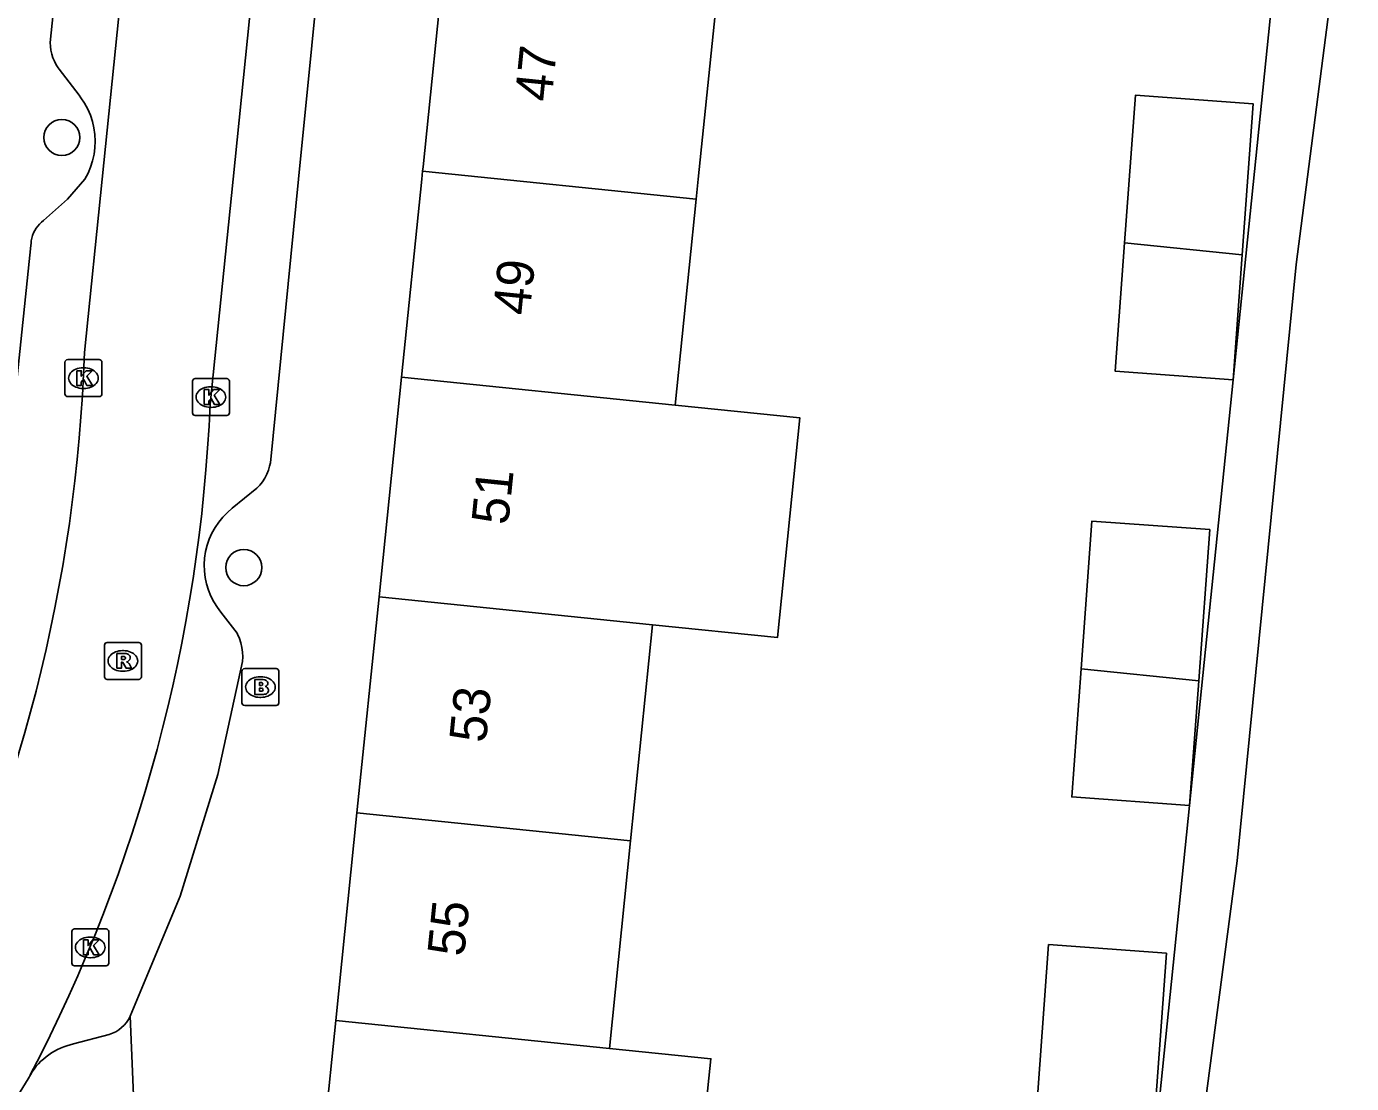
# Model space of a CAD drawing. Extents: x 160861 to 161308, y 384024 to 384878.
# Drawn here: x 161174.36 to 161210.23, y 384475.52 to 384504.13 of the extents above; entities that cross this region are included whole.
import ezdxf

# ---------------------------------------------------------------- set-up
doc = ezdxf.new("R2010")
doc.units = 0
for name, color, linetype in [('IMGEO_Boom', 7, 'Continuous'), ('IMGEO_Brandkraan', 7, 'Continuous'), ('IMGEO_Kolk', 7, 'Continuous'), ('IMGEO_Pand', 7, 'Continuous'), ('IMGEO_Pand_nummerreeks', 7, 'Continuous'), ('IMGEO_Rijbaan_lokaal_open', 7, 'Continuous'), ('IMGEO_Rioolput', 7, 'Continuous'), ('IMGEO_Voetpad_open', 7, 'Continuous')]:
    doc.layers.add(name, color=color, linetype=linetype)

msp = doc.modelspace()

# ---------------------------------------------------------------- linework, layer by layer
at = {"layer": 'IMGEO_Boom'}
for centre in [(161175.315, 384501.122), (161180.241, 384489.481)]:
    msp.add_circle(centre, 0.489, dxfattribs=at)
at = {"layer": 'IMGEO_Brandkraan'}
for p, q in [((161180.191, 384485.823), (161180.191, 384486.675)), ((161180.266, 384486.749), (161181.118, 384486.749)), ((161181.192, 384486.675), (161181.192, 384485.823)), ((161180.679, 384486.529), (161180.704, 384486.529)), ((161180.702, 384485.969), (161180.677, 384485.969)), ((161181.118, 384485.749), (161180.266, 384485.749))]:
    msp.add_line(p, q, dxfattribs=at)
for points in [[(161180.191, 384485.823), (161180.191, 384486.675)], [(161180.266, 384486.749), (161181.118, 384486.749)], [(161181.192, 384486.675), (161181.192, 384485.823)], [(161180.539, 384486.449), (161180.539, 384486.049), (161180.752, 384486.049)], [(161180.77, 384486.449), (161180.539, 384486.449)], [(161180.718, 384486.368), (161180.664, 384486.368), (161180.664, 384486.292)], [(161180.664, 384486.292), (161180.717, 384486.292)], [(161180.726, 384486.216), (161180.664, 384486.216), (161180.664, 384486.135)], [(161180.664, 384486.135), (161180.726, 384486.135)], [(161181.118, 384485.749), (161180.266, 384485.749)]]:
    msp.add_lwpolyline(points, dxfattribs=at)
for centre, radius, start, end in [((161180.268, 384486.673), 0.0765, 91.552, 178.448), ((161180.268, 384486.673), 0.0765, 91.552, 178.448), ((161181.116, 384486.673), 0.0765, 1.552, 88.448), ((161181.116, 384486.673), 0.0765, 1.552, 88.448), ((161180.719, 384486.33), 0.0379, 267.8285, 90.9355), ((161180.727, 384486.175), 0.0404, 269.8759, 90.5077), ((161180.774, 384486.304), 0.145, 59.4692, 91.5367), ((161180.799, 384486.351), 0.0922, 285.5137, 58.1501), ((161180.804, 384486.159), 0.105, 301.3115, 78.989), ((161180.758, 384486.3), 0.251, 268.6676, 293.5347), ((161180.268, 384485.825), 0.0765, 181.552, 268.448), ((161180.268, 384485.825), 0.0765, 181.552, 268.448), ((161181.116, 384485.825), 0.0765, 271.552, 358.448), ((161181.116, 384485.825), 0.0765, 271.552, 358.448)]:
    msp.add_arc(centre, radius, start, end, dxfattribs=at)
for centre, major_axis, ratio, start_param, end_param in [((161180.678, 384486.249), (-0.387, 0.002), 0.722429, 4.712389, 7.853982), ((161180.703, 384486.249), (-0.39, 0.002), 0.717154, 1.570796, 4.712389)]:
    msp.add_ellipse(centre, major_axis=major_axis, ratio=ratio, start_param=start_param, end_param=end_param, dxfattribs=at)
at = {"layer": 'IMGEO_Kolk'}
for p, q in [((161175.4, 384494.185), (161175.4, 384495.037)), ((161175.475, 384495.111), (161176.327, 384495.111)), ((161175.888, 384494.891), (161175.913, 384494.891)), ((161176.401, 384495.037), (161176.401, 384494.185)), ((161178.852, 384493.673), (161178.852, 384494.525)), ((161178.927, 384494.599), (161179.779, 384494.599)), ((161179.853, 384494.525), (161179.853, 384493.673)), ((161176.327, 384494.111), (161175.475, 384494.111)), ((161175.911, 384494.331), (161175.886, 384494.331)), ((161179.34, 384494.379), (161179.365, 384494.379)), ((161179.363, 384493.819), (161179.338, 384493.819)), ((161179.779, 384493.599), (161178.927, 384493.599)), ((161175.585, 384478.777), (161175.585, 384479.629)), ((161175.66, 384479.703), (161176.512, 384479.703)), ((161176.073, 384479.483), (161176.098, 384479.483)), ((161176.586, 384479.629), (161176.586, 384478.777)), ((161176.512, 384478.703), (161175.66, 384478.703)), ((161176.096, 384478.923), (161176.071, 384478.923))]:
    msp.add_line(p, q, dxfattribs=at)
for points in [[(161175.4, 384494.185), (161175.4, 384495.037)], [(161175.475, 384495.111), (161176.327, 384495.111)], [(161176.401, 384495.037), (161176.401, 384494.185)], [(161175.721, 384494.811), (161175.844, 384494.811), (161175.844, 384494.66), (161175.974, 384494.811), (161176.138, 384494.811), (161175.992, 384494.66), (161176.145, 384494.411), (161175.993, 384494.411), (161175.908, 384494.575), (161175.844, 384494.508), (161175.844, 384494.411), (161175.721, 384494.411), (161175.721, 384494.811)], [(161178.852, 384493.673), (161178.852, 384494.525)], [(161178.927, 384494.599), (161179.779, 384494.599)], [(161179.853, 384494.525), (161179.853, 384493.673)], [(161176.327, 384494.111), (161175.475, 384494.111)], [(161179.173, 384494.299), (161179.296, 384494.299), (161179.296, 384494.148), (161179.426, 384494.299), (161179.59, 384494.299), (161179.444, 384494.148), (161179.597, 384493.899), (161179.445, 384493.899), (161179.36, 384494.063), (161179.296, 384493.996), (161179.296, 384493.899), (161179.173, 384493.899), (161179.173, 384494.299)], [(161179.779, 384493.599), (161178.927, 384493.599)], [(161175.585, 384478.777), (161175.585, 384479.629)], [(161175.66, 384479.703), (161176.512, 384479.703)], [(161175.906, 384479.403), (161176.029, 384479.403), (161176.029, 384479.252), (161176.159, 384479.403), (161176.323, 384479.403), (161176.177, 384479.252), (161176.33, 384479.003), (161176.178, 384479.003), (161176.093, 384479.167), (161176.029, 384479.1), (161176.029, 384479.003), (161175.906, 384479.003), (161175.906, 384479.403)], [(161176.586, 384479.629), (161176.586, 384478.777)], [(161176.512, 384478.703), (161175.66, 384478.703)]]:
    msp.add_lwpolyline(points, dxfattribs=at)
for centre, start, end in [((161175.477, 384495.035), 91.552, 178.448), ((161175.477, 384495.035), 91.552, 178.448), ((161176.325, 384495.035), 1.552, 88.448), ((161176.325, 384495.035), 1.552, 88.448), ((161178.929, 384494.523), 91.552, 178.448), ((161178.929, 384494.523), 91.552, 178.448), ((161179.777, 384494.523), 1.552, 88.448), ((161179.777, 384494.523), 1.552, 88.448), ((161175.477, 384494.187), 181.552, 268.448), ((161175.477, 384494.187), 181.552, 268.448), ((161176.325, 384494.187), 271.552, 358.448), ((161176.325, 384494.187), 271.552, 358.448), ((161178.929, 384493.675), 181.552, 268.448), ((161178.929, 384493.675), 181.552, 268.448), ((161179.777, 384493.675), 271.552, 358.448), ((161179.777, 384493.675), 271.552, 358.448), ((161175.662, 384479.627), 91.552, 178.448), ((161175.662, 384479.627), 91.552, 178.448), ((161176.51, 384479.627), 1.552, 88.448), ((161176.51, 384479.627), 1.552, 88.448), ((161175.662, 384478.779), 181.552, 268.448), ((161175.662, 384478.779), 181.552, 268.448), ((161176.51, 384478.779), 271.552, 358.448), ((161176.51, 384478.779), 271.552, 358.448)]:
    msp.add_arc(centre, 0.0765, start, end, dxfattribs=at)
for centre, major_axis, ratio, start_param, end_param in [((161175.887, 384494.611), (-0.387, 0.002), 0.722429, 4.712389, 7.853982), ((161175.912, 384494.611), (-0.39, 0.002), 0.717154, 1.570796, 4.712389), ((161179.339, 384494.099), (-0.387, 0.002), 0.722429, 4.712389, 7.853982), ((161179.364, 384494.099), (-0.39, 0.002), 0.717154, 1.570796, 4.712389), ((161176.072, 384479.203), (-0.387, 0.002), 0.722429, 4.712389, 7.853982), ((161176.097, 384479.203), (-0.39, 0.002), 0.717154, 1.570796, 4.712389)]:
    msp.add_ellipse(centre, major_axis=major_axis, ratio=ratio, start_param=start_param, end_param=end_param, dxfattribs=at)
at = {"layer": 'IMGEO_Pand'}
for points in [[(161185.083, 384500.212), (161185.095, 384500.333), (161185.684, 384506.093)], [(161192.489, 384499.455), (161192.545, 384500), (161193.091, 384505.336)], [(161204.089, 384498.269), (161204.381, 384502.267), (161207.57, 384502.034), (161207.271, 384497.944)], [(161184.513, 384494.637), (161185.061, 384500), (161185.083, 384500.212)], [(161185.083, 384500.212), (161192.489, 384499.455)], [(161192.489, 384499.455), (161191.919, 384493.88)], [(161207.023, 384494.563), (161203.835, 384494.797), (161204.089, 384498.269)], [(161207.271, 384497.944), (161204.089, 384498.269)], [(161207.271, 384497.944), (161207.023, 384494.563)], [(161183.904, 384488.688), (161184.513, 384494.637)], [(161191.919, 384493.88), (161184.513, 384494.637)], [(161191.311, 384487.931), (161194.687, 384487.586), (161195.296, 384493.535), (161191.919, 384493.88)], [(161202.911, 384486.745), (161203.203, 384490.743), (161206.392, 384490.51), (161206.093, 384486.42)], [(161183.307, 384482.845), (161183.904, 384488.688)], [(161191.311, 384487.931), (161183.904, 384488.688)], [(161190.714, 384482.088), (161191.311, 384487.931)], [(161205.845, 384483.039), (161202.657, 384483.273), (161202.911, 384486.745)], [(161206.093, 384486.42), (161202.911, 384486.745)], [(161206.093, 384486.42), (161205.845, 384483.039)], [(161182.732, 384477.224), (161183.307, 384482.845)], [(161183.307, 384482.845), (161190.714, 384482.088)], [(161190.139, 384476.467), (161190.714, 384482.088)], [(161201.739, 384475.281), (161202.031, 384479.279), (161205.22, 384479.046), (161204.921, 384474.956)], [(161182.138, 384471.416), (161182.732, 384477.224)], [(161182.732, 384477.224), (161190.139, 384476.467)], [(161189.545, 384470.658), (161189.88, 384473.93), (161192.628, 384473.649), (161192.888, 384476.186), (161190.139, 384476.467)]]:
    msp.add_lwpolyline(points, dxfattribs=at)
at = {"layer": 'IMGEO_Rijbaan_lokaal_open'}
for points in [[(161178.506, 384520.519), (161176.411, 384500), (161175.931, 384495.301)], [(161179.332, 384493.905), (161179.952, 384500), (161182.004, 384520.149)], [(161172.646, 384472.807), (161174.408, 384475.649), (161174.464, 384475.756)]]:
    msp.add_lwpolyline(points, dxfattribs=at)
for centre, radius, start, end in [((161132.828, 384496.796), 43.128, 333.3705, 358.0135), ((161136.163, 384495.756), 43.208, 332.4265, 357.5441)]:
    msp.add_arc(centre, radius, start, end, dxfattribs=at)
at = {"layer": 'IMGEO_Rioolput'}
for p, q in [((161176.47, 384486.53), (161176.47, 384487.382)), ((161176.545, 384487.456), (161177.397, 384487.456)), ((161177.471, 384487.382), (161177.471, 384486.53)), ((161176.958, 384487.236), (161176.983, 384487.236)), ((161176.981, 384486.676), (161176.956, 384486.676)), ((161177.397, 384486.456), (161176.545, 384486.456))]:
    msp.add_line(p, q, dxfattribs=at)
for points in [[(161176.47, 384486.53), (161176.47, 384487.382)], [(161176.545, 384487.456), (161177.397, 384487.456)], [(161177.471, 384487.382), (161177.471, 384486.53)], [(161177.059, 384487.154), (161176.807, 384487.156), (161176.807, 384486.756)], [(161176.985, 384487.075), (161176.931, 384487.075), (161176.931, 384486.994)], [(161176.931, 384486.994), (161176.983, 384486.994)], [(161176.807, 384486.756), (161176.931, 384486.756), (161176.931, 384486.918), (161176.942, 384486.918)], [(161176.989, 384486.889), (161177.06, 384486.756), (161177.2, 384486.756), (161177.135, 384486.882)], [(161177.397, 384486.456), (161176.545, 384486.456)]]:
    msp.add_lwpolyline(points, dxfattribs=at)
for centre, radius, start, end in [((161176.547, 384487.38), 0.0765, 91.552, 178.448), ((161176.547, 384487.38), 0.0765, 91.552, 178.448), ((161177.395, 384487.38), 0.0765, 1.552, 88.448), ((161177.395, 384487.38), 0.0765, 1.552, 88.448), ((161176.967, 384487.183), 0.19, 274.7715, 282.9687), ((161176.991, 384486.979), 0.0964, 77.0061, 93.1865), ((161177.005, 384487.036), 0.0378, 276.6634, 79.6772), ((161177.058, 384487.044), 0.109, 350.3612, 89.416), ((161177.056, 384487.044), 0.112, 277.5842, 350.9817), ((161177.04, 384486.829), 0.108, 29.5134, 73.7905), ((161176.941, 384486.865), 0.0533, 26.0293, 88.6989), ((161176.547, 384486.532), 0.0765, 181.552, 268.448), ((161176.547, 384486.532), 0.0765, 181.552, 268.448), ((161177.395, 384486.532), 0.0765, 271.552, 358.448), ((161177.395, 384486.532), 0.0765, 271.552, 358.448)]:
    msp.add_arc(centre, radius, start, end, dxfattribs=at)
for centre, major_axis, ratio, start_param, end_param in [((161176.957, 384486.956), (-0.387, 0.002), 0.722429, 4.712389, 7.853982), ((161176.982, 384486.956), (-0.39, 0.002), 0.717154, 1.570796, 4.712389)]:
    msp.add_ellipse(centre, major_axis=major_axis, ratio=ratio, start_param=start_param, end_param=end_param, dxfattribs=at)
at = {"layer": 'IMGEO_Voetpad_open'}
for points in [[(161185.695, 384432.994), (161189.991, 384439.907), (161201.696, 384458.913), (161203.982, 384463.225), (161205.809, 384471.484), (161207.136, 384481.547), (161208.737, 384497.685), (161211.066, 384515.775), (161212.573, 384530.677), (161214.362, 384549.557), (161218.539, 384591.638), (161224.003, 384644.44)], [(161173.966, 384493.244), (161174.481, 384498.204), (161174.482, 384498.259), (161174.49, 384498.331), (161174.503, 384498.402), (161174.523, 384498.472), (161174.55, 384498.54), (161174.582, 384498.605), (161174.619, 384498.667), (161174.663, 384498.725), (161174.711, 384498.779), (161174.764, 384498.829), (161174.821, 384498.874), (161175.471, 384499.455), (161175.942, 384500), (161176.026, 384500.158), (161176.096, 384500.324), (161176.15, 384500.494), (161176.189, 384500.669), (161176.212, 384500.847), (161176.22, 384501.026), (161176.211, 384501.205), (161176.186, 384501.383), (161176.146, 384501.558), (161176.09, 384501.728), (161176.019, 384501.893), (161175.934, 384502.05), (161175.835, 384502.2), (161175.785, 384502.265), (161175.244, 384502.973), (161175.22, 384503.005), (161175.163, 384503.093), (161175.115, 384503.186), (161175.075, 384503.283), (161175.043, 384503.382), (161175.021, 384503.485), (161175.008, 384503.588), (161175.004, 384503.693), (161176.544, 384518.648)], [(161177.165, 384477.339), (161178.523, 384480.593), (161179.543, 384483.883), (161180.211, 384486.94), (161180.216, 384487.067), (161180.211, 384487.193), (161180.193, 384487.319), (161180.165, 384487.442), (161180.126, 384487.563), (161180.076, 384487.679), (161180.064, 384487.704), (161179.625, 384488.277), (161179.528, 384488.404), (161179.433, 384488.553), (161179.353, 384488.71), (161179.286, 384488.873), (161179.234, 384489.041), (161179.198, 384489.213), (161179.177, 384489.388), (161179.172, 384489.565), (161179.182, 384489.74), (161179.208, 384489.915), (161179.25, 384490.086), (161179.307, 384490.253), (161179.378, 384490.414), (161179.464, 384490.568), (161179.563, 384490.714), (161179.675, 384490.85), (161179.798, 384490.976), (161179.932, 384491.09), (161180.594, 384491.63), (161180.674, 384491.715), (161180.745, 384491.807), (161180.808, 384491.905), (161180.863, 384492.008), (161180.907, 384492.115), (161180.942, 384492.226), (161180.963, 384492.317), (161181.727, 384500), (161183.508, 384517.918)], [(161208.214, 384506.205), (161207.023, 384494.563)], [(161207.023, 384494.563), (161205.845, 384483.039)], [(161205.845, 384483.039), (161204.673, 384471.575)], [(161177.404, 384471.762), (161177.165, 384477.339)], [(161175.635, 384476.588), (161176.598, 384476.842)]]:
    msp.add_lwpolyline(points, dxfattribs=at)
for centre, radius, start, end in [((161176.315, 384477.737), 0.938, 287.5418, 334.9301), ((161176.001, 384474.833), 1.793, 101.7764, 149.0115)]:
    msp.add_arc(centre, radius, start, end, dxfattribs=at)

# ---------------------------------------------------------------- texts
at = {"layer": 'IMGEO_Pand_nummerreeks'}
for s, p in [('47', (161188.57, 384502.072)), ('49', (161187.978, 384496.288)), ('51', (161187.398, 384490.616)), ('53', (161186.795, 384484.72)), ('55', (161186.204, 384478.936))]:
    msp.add_text(s, height=1, rotation=84.1619, dxfattribs=at).set_placement(p)

doc.saveas('drawing.dxf')
